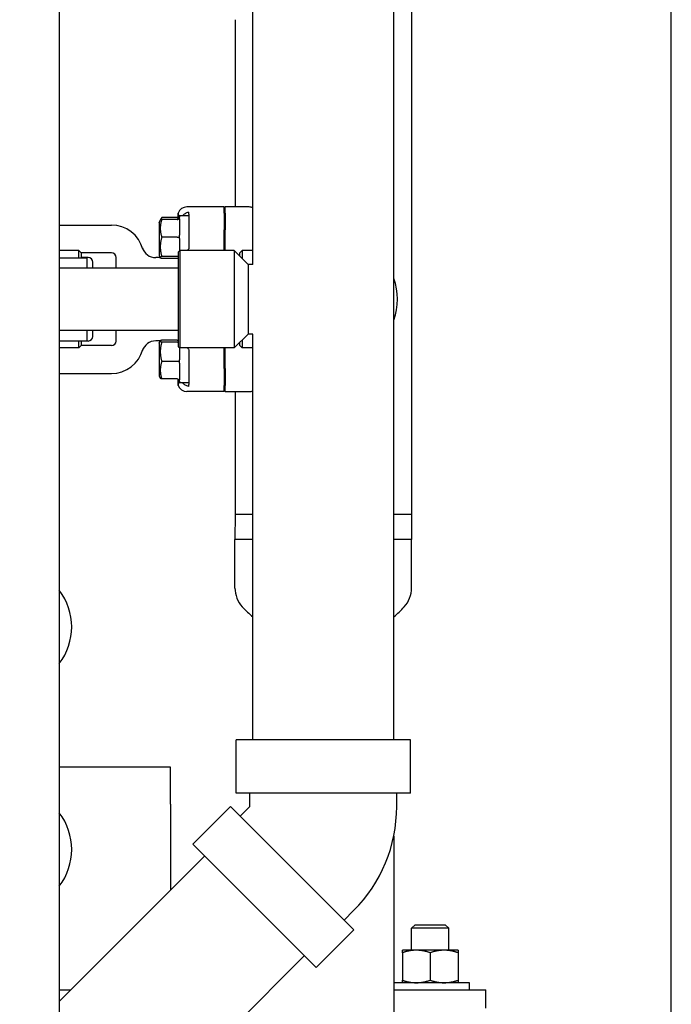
# Model space of a CAD drawing. Header units: inches. Extents: x 24 to 1128, y -69 to 748.
# Tile 329 of 656: x 487.5 to 496.28, y 648.85 to 662.12. Entities that reach past the tile are written whole.
import ezdxf

# ---------------------------------------------------------------- set-up
doc = ezdxf.new("R2010")
doc.units = ezdxf.units.IN
doc.header["$LTSCALE"] = 32
doc.header["$MEASUREMENT"] = 0
doc.layers.add('Dimension (ANSI)', color=7, linetype='Continuous', lineweight=25)
doc.layers.add('Visible (ANSI)', color=7, linetype='Continuous', lineweight=30)
doc.styles.add('Note Text (ANSI)', font='tahoma.ttf')
doc.dimstyles.new('SB Fraction-16 (ANSI)', dxfattribs={"dimscale": 32, "dimtxt": 0.125, "dimasz": 0.098425, "dimexe": 0.125, "dimexo": 0.0625, "dimgap": 0.031496, "dimtad": 0, "dimtih": 1, "dimtoh": 1, "dimdec": 4, "dimrnd": 1e-08, "dimzin": 0, "dimdsep": 46, "dimlunit": 5, "dimtxsty": 'Note Text (ANSI)', "dimcen": 0.09, "dimdle": 0.393701, "dimclrd": 256, "dimclre": 256, "dimclrt": 256, "dimadec": 0, "dimazin": 3, "dimtfac": 0.96, "dimtofl": 0, "dimtmove": 0, "dimatfit": 3, "dimfxl": 1, "dimfrac": 2, "dimtolj": 1, "dimtzin": 12, "dimlwd": -1, "dimlwe": -1, "dimarcsym": 0})

# ---------------------------------------------------------------- blocks, each defined once
blk = doc.blocks.new('*D18')
at = {"layer": 'Defpoints', "color": 0, "transparency": 16777216}
for p in [(496.281, 687.669), (344.474, 549.669), (496.281, 549.669)]:
    blk.add_point(p, dxfattribs=at)
at = {"layer": 'Dimension (ANSI)', "transparency": 16777216}
for p, q in [((494.281, 687.669), (340.474, 687.669)), ((344.474, 684.519), (344.474, 621.768)), ((344.474, 552.818), (344.474, 615.569)), ((494.281, 549.669), (340.474, 549.669))]:
    blk.add_line(p, q, dxfattribs=at)
for points in [[(343.949, 684.519), (344.999, 684.519), (344.474, 687.669)], [(343.949, 552.818), (344.999, 552.818), (344.474, 549.669)]]:
    blk.add_solid(points, dxfattribs=at)
at = {"layer": 'Dimension (ANSI)', "transparency": 16777216, "insert": (340.372, 620.76), "char_height": 4, "attachment_point": 1, "style": 'Note Text (ANSI)'}
blk.add_mtext('\\A1;138', dxfattribs=at)

msp = doc.modelspace()

# ---------------------------------------------------------------- linework, layer by layer
at = {"layer": 'Visible (ANSI)'}
for p, q in [((496.28063, 549.66853), (496.28063, 687.66853)), ((488.03159, 676.59815), (488.03159, 640.98303)), ((490.63909, 658.81654), (490.63909, 676.06625)), ((492.53909, 652.41029), (492.53909, 676.06647)), ((492.77659, 676.05879), (492.77659, 655.45061)), ((490.40159, 662.11529), (490.40159, 659.59154)), ((490.25159, 659.59154), (489.75112, 659.59154)), ((490.26722, 659.59154), (490.25159, 659.57586)), ((490.25159, 659.50976), (490.25159, 659.59154)), ((490.26722, 659.50976), (490.26722, 659.59154)), ((490.59069, 659.59154), (490.26722, 659.59154)), ((489.63423, 659.42533), (489.63423, 659.51007)), ((489.65159, 659.47279), (489.65159, 659.45234)), ((489.77659, 659.47279), (489.65159, 659.47279)), ((489.77659, 659.49588), (489.77659, 659.52307)), ((489.77659, 659.49588), (489.77659, 659.44181)), ((490.25159, 659.50976), (490.25159, 659.2825)), ((490.26722, 659.50976), (490.26722, 659.2825)), ((488.03159, 659.34779), (488.73409, 659.34779)), ((489.37659, 659.37904), (489.39269, 659.41125)), ((489.37659, 659.37904), (489.37659, 658.94154)), ((489.39269, 659.41125), (489.40514, 659.43614)), ((489.62034, 659.44787), (489.41155, 659.44787)), ((489.62034, 659.42192), (489.41155, 659.42192)), ((489.65159, 659.43319), (489.65159, 659.21003)), ((489.77659, 659.42637), (489.77659, 659.28035)), ((490.25159, 659.00404), (490.25159, 659.2825)), ((490.26722, 659.00404), (490.26722, 659.2825)), ((489.62034, 659.18545), (489.41155, 659.18545)), ((489.65159, 659.16488), (489.65159, 659.00092)), ((488.29284, 659.00404), (488.03159, 659.00404)), ((488.29284, 658.90779), (488.29284, 659.00404)), ((488.32409, 658.97279), (488.29284, 659.00404)), ((488.32409, 658.97279), (488.32409, 658.90779)), ((488.73409, 658.97279), (488.32409, 658.97279)), ((489.37659, 658.94154), (489.39269, 658.90934)), ((489.63909, 658.98842), (489.65472, 659.00404)), ((489.63909, 657.70717), (489.63909, 658.98842)), ((490.38909, 659.00404), (489.65472, 659.00404)), ((489.65472, 659.00404), (489.65472, 657.69154)), ((490.38909, 659.00404), (490.38909, 657.69154)), ((490.57659, 658.81654), (490.38909, 659.00404)), ((490.46409, 658.97279), (490.49534, 659.00404)), ((490.46409, 658.92904), (490.46409, 658.97279)), ((490.49534, 659.00404), (490.49534, 658.89779)), ((490.63909, 659.00404), (490.49534, 659.00404)), ((488.03159, 658.90779), (488.40659, 658.90779)), ((488.42027, 658.91029), (488.32409, 658.91029)), ((488.40659, 658.76779), (488.40659, 658.90779)), ((488.48277, 658.76779), (488.48277, 658.84779)), ((488.79659, 658.76779), (488.79659, 658.91029)), ((489.38423, 658.90861), (489.33083, 658.90861)), ((489.39269, 658.90934), (489.39298, 658.90877)), ((489.62034, 658.92382), (489.41155, 658.92382)), ((489.62034, 658.89866), (489.41155, 658.89866)), ((490.57659, 658.81654), (490.57659, 657.87904)), ((490.63909, 658.81654), (490.57659, 658.81654)), ((489.63909, 658.76779), (488.03159, 658.76779)), ((489.63909, 657.92779), (488.03159, 657.92779)), ((488.40659, 657.78779), (488.40659, 657.92779)), ((488.48277, 657.84779), (488.48277, 657.92779)), ((488.79659, 657.78529), (488.79659, 657.92779)), ((490.57659, 657.87904), (490.38909, 657.69154)), ((490.63909, 657.87904), (490.57659, 657.87904)), ((490.63909, 652.41029), (490.63909, 657.87904)), ((488.03159, 657.78779), (488.40659, 657.78779)), ((488.29284, 657.69154), (488.29284, 657.78779)), ((488.32409, 657.78779), (488.32409, 657.72279)), ((488.42027, 657.78529), (488.32409, 657.78529)), ((489.38423, 657.78697), (489.33083, 657.78697)), ((489.37659, 657.75404), (489.39269, 657.78625)), ((489.37659, 657.75404), (489.37659, 657.31654)), ((489.62034, 657.79692), (489.41155, 657.79692)), ((489.62034, 657.77176), (489.41155, 657.77176)), ((490.46409, 657.72279), (490.46409, 657.76654)), ((490.49534, 657.79779), (490.49534, 657.69154)), ((488.29284, 657.69154), (488.03159, 657.69154)), ((488.32409, 657.72279), (488.29284, 657.69154)), ((488.73409, 657.72279), (488.32409, 657.72279)), ((489.63909, 657.70717), (489.65472, 657.69154)), ((489.65159, 657.69467), (489.65159, 657.5307)), ((490.38909, 657.69154), (489.65472, 657.69154)), ((490.25159, 657.41308), (490.25159, 657.69154)), ((490.26722, 657.41308), (490.26722, 657.69154)), ((490.46409, 657.72279), (490.49534, 657.69154)), ((490.63909, 657.69154), (490.49534, 657.69154)), ((489.62034, 657.51013), (489.41155, 657.51013)), ((489.65159, 657.48555), (489.65159, 657.26239)), ((488.03159, 657.34779), (488.73409, 657.34779)), ((489.77659, 657.41524), (489.77659, 657.26921)), ((490.25159, 657.41308), (490.25159, 657.18582)), ((490.26722, 657.41308), (490.26722, 657.18582)), ((489.37659, 657.31654), (489.39269, 657.28434)), ((489.62034, 657.27366), (489.41155, 657.27366)), ((489.63423, 657.18551), (489.63423, 657.27025)), ((489.65159, 657.24324), (489.65159, 657.22279)), ((489.77659, 657.22279), (489.65159, 657.22279)), ((489.77659, 657.25377), (489.77659, 657.1997)), ((490.25159, 657.10404), (489.75112, 657.10404)), ((489.77659, 657.17251), (489.77659, 657.1997)), ((490.25159, 657.10404), (490.25159, 657.18582)), ((490.26722, 657.10404), (490.25159, 657.11973)), ((490.26722, 657.10404), (490.26722, 657.18582)), ((490.26722, 657.10404), (490.59069, 657.10404)), ((490.40159, 657.10404), (490.40159, 655.45061)), ((490.40159, 655.45061), (490.39909, 655.1123)), ((490.40159, 655.45061), (490.63909, 655.45061)), ((490.40159, 655.45061), (490.63909, 655.45061)), ((492.53909, 655.45061), (492.77659, 655.45061)), ((492.53909, 655.45061), (492.77659, 655.45061)), ((492.77659, 655.45061), (492.77909, 655.1123)), ((490.63909, 655.1123), (490.39909, 655.1123)), ((490.39909, 654.45656), (490.39909, 655.1123)), ((490.63909, 655.1123), (490.39909, 655.1123)), ((492.77909, 655.1123), (492.53909, 655.1123)), ((492.77909, 655.1123), (492.53909, 655.1123)), ((492.77909, 654.45656), (492.77909, 655.1123)), ((492.76459, 652.41029), (490.41359, 652.41029)), ((490.41359, 651.69229), (490.41359, 652.41029)), ((492.76459, 651.69229), (492.76459, 652.41029)), ((489.53063, 652.04353), (488.03159, 652.04353)), ((489.53063, 651.54353), (489.53063, 652.04353)), ((492.76459, 651.69229), (490.41359, 651.69229)), ((490.59909, 651.51036), (490.59909, 651.69229)), ((492.57909, 651.51036), (492.57909, 651.69229)), ((489.53063, 651.54353), (489.53063, 650.38533)), ((490.33928, 651.51289), (489.83158, 651.00518)), ((490.33928, 651.51289), (492.00169, 649.85048)), ((490.59909, 651.51036), (490.47045, 651.38172)), ((492.53909, 651.11438), (492.53909, 643.14073)), ((489.83158, 651.00518), (491.49399, 649.34278)), ((488.03159, 648.88629), (489.99103, 650.84573)), ((491.99916, 650.11029), (491.87052, 649.98165)), ((492.82782, 649.91853), (492.78063, 649.87276)), ((492.82782, 649.91853), (493.23344, 649.91853)), ((493.23344, 649.91853), (493.28063, 649.87276)), ((492.00169, 649.85048), (491.49399, 649.34278)), ((493.28063, 649.87276), (492.78063, 649.87276)), ((492.78063, 649.57533), (492.78063, 649.87276)), ((493.28063, 649.57533), (493.28063, 649.87276)), ((492.84313, 649.57533), (492.65563, 649.57533)), ((492.65563, 649.54184), (492.65563, 649.17082)), ((493.21813, 649.57533), (492.84313, 649.57533)), ((493.03063, 649.54184), (493.03063, 649.17082)), ((493.40563, 649.57533), (493.21813, 649.57533)), ((493.40563, 649.54184), (493.40563, 649.17082)), ((488.03159, 646.19929), (491.33453, 649.50223)), ((493.56188, 649.13733), (492.53909, 649.13733)), ((493.56188, 649.04353), (493.56188, 649.13733)), ((488.03159, 649.04353), (488.18883, 649.04353)), ((492.53909, 649.04353), (493.78063, 649.04353)), ((493.78063, 648.79353), (493.78063, 649.04353))]:
    msp.add_line(p, q, dxfattribs=at)
for centre, radius, start, end in [((488.73409, 658.91029), 0.4375, 15.01817, 90), ((488.73409, 658.91029), 0.0625, 0, 90), ((489.33083, 659.09611), 0.1875, 197.296617, 270), ((488.42027, 658.84779), 0.0625, 0, 90), ((489.38423, 659.15861), 0.25, 270, 272.01441), ((491.77659, 658.34779), 0.8125, 339.794776, 20.205224), ((488.42027, 657.84779), 0.0625, 270, 0), ((488.73409, 657.78529), 0.0625, 270, 0), ((489.33083, 657.59947), 0.1875, 90, 162.703383), ((489.38423, 657.53697), 0.25, 87.98559, 90), ((488.73409, 657.78529), 0.4375, 270, 344.98183), ((487.38659, 653.93279), 0.8125, 322.546318, 37.453682), ((490.77409, 654.45656), 0.375, 180, 222.481033), ((492.40409, 654.45656), 0.375, 317.518967, 0), ((491.58909, 655.20287), 1.48008, 222.481033, 230.069662), ((491.58909, 655.20287), 1.48008, 309.930338, 317.518967), ((490.59909, 651.51036), 1.98, 315, 0), ((487.38659, 650.93279), 0.8125, 322.546318, 37.453682)]:
    msp.add_arc(centre, radius, start, end, dxfattribs=at)
for centre, major_axis, ratio, start_param, end_param in [((489.75207, 659.46606), (-0.08906, 0.08906), 0.99243251, 5.50158524, 6.71403506), ((490.59078, 659.46606), (-0.01094, 0.125), 0.99616574, 5.79875333, 6.19625176), ((489.62034, 659.48381), (0, 0.03595), 0.86933348, 3.14159265, 3.60217473), ((489.62034, 659.45462), (0, -0.0327), 0.95555331, 0, 1.22414955), ((489.62034, 659.1886), (0.03125, 0), 0.10063878, 4.71238898, 5.93653853), ((489.62034, 658.89426), (0.03125, 0), 0.94587531, 0.92729521, 1.57079633), ((489.62034, 658.86596), (0, 0.0327), 0.95555331, 5.63968419, 6.28318531), ((489.62034, 657.82962), (0, -0.0327), 0.95555331, 0, 0.64350112), ((489.62034, 657.80132), (0.03125, 0), 0.94587531, 4.71238898, 5.3558901), ((489.62034, 657.50699), (0.03125, 0), 0.10063878, 0.34664678, 1.57079633), ((489.62034, 657.24096), (0, 0.0327), 0.95555331, 5.05903576, 6.28318531), ((489.75207, 657.22952), (-0.08906, -0.08906), 0.99243251, 5.85233555, 7.06478537), ((490.59078, 657.22952), (-0.01094, -0.125), 0.99616574, 0.08693355, 0.48443198)]:
    msp.add_ellipse(centre, major_axis=major_axis, ratio=ratio, start_param=start_param, end_param=end_param, dxfattribs=at)
for points in [[(489.63423, 659.51007), (489.63423, 659.49043), (489.63706, 659.47031), (489.64184, 659.45177)], [(489.64973, 659.44351), (489.65111, 659.44673), (489.65159, 659.44977), (489.65159, 659.45234)], [(489.65159, 659.43319), (489.65159, 659.43671), (489.65111, 659.44029), (489.64973, 659.44351)], [(489.77659, 659.44181), (489.77636, 659.43684), (489.77636, 659.43168), (489.77659, 659.42637)], [(489.64973, 659.18753), (489.65111, 659.19512), (489.65159, 659.20289), (489.65159, 659.21003)], [(489.65159, 659.16488), (489.65159, 659.17211), (489.65111, 659.17993), (489.64973, 659.18753)], [(489.64973, 657.50805), (489.65111, 657.51565), (489.65159, 657.52347), (489.65159, 657.5307)], [(489.65159, 657.48555), (489.65159, 657.49269), (489.65111, 657.50046), (489.64973, 657.50805)], [(489.64184, 657.24382), (489.63706, 657.22528), (489.63423, 657.20516), (489.63423, 657.18551)], [(489.64973, 657.25207), (489.65111, 657.2553), (489.65159, 657.25887), (489.65159, 657.26239)], [(489.65159, 657.24324), (489.65159, 657.24581), (489.65111, 657.24885), (489.64973, 657.25207)], [(489.77659, 657.26921), (489.77636, 657.2639), (489.77636, 657.25874), (489.77659, 657.25377)]]:
    msp.add_open_spline(points, degree=3, dxfattribs=at)
for points, knots in [([(489.69419, 659.47279), (489.70415, 659.48632), (489.71693, 659.49721), (489.74291, 659.51266), (489.75914, 659.51928), (489.77659, 659.52307)], [0.723886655, 0.723886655, 0.723886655, 0.723886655, 0.911661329, 0.911661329, 1.08359589, 1.08359589, 1.08359589, 1.08359589]), ([(489.77659, 659.02919), (489.77262, 659.0235), (489.76894, 659.01784), (489.76388, 659.00969), (489.76219, 659.00688), (489.76052, 659.00404)], [1.3958264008, 1.3958264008, 1.3958264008, 1.3958264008, 1.4471762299, 1.4471762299, 1.473606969, 1.473606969, 1.473606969, 1.473606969]), ([(489.76052, 657.69154), (489.76216, 657.68875), (489.76382, 657.686), (489.76886, 657.67785), (489.77258, 657.67214), (489.77659, 657.66639)], [0.8777503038, 0.8777503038, 0.8777503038, 0.8777503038, 0.9036600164, 0.9036600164, 0.955506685, 0.955506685, 0.955506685, 0.955506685]), ([(489.77659, 657.17251), (489.75859, 657.17642), (489.74186, 657.18335), (489.71613, 657.19907), (489.70384, 657.20968), (489.69419, 657.22279)], [1.273393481, 1.273393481, 1.273393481, 1.273393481, 1.451341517, 1.451341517, 1.633134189, 1.633134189, 1.633134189, 1.633134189])]:
    msp.add_open_spline(points, degree=3, knots=knots, dxfattribs=at)
for points, weights in [([(489.41155, 659.42192), (489.37547, 659.30368), (489.41155, 659.18545)], [1.04422863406, 1.20577136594, 1.04422863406]), ([(489.39269, 659.41125), (489.39518, 659.41621), (489.41155, 659.42192)], [1.12285543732, 1.11183872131, 1.04422863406]), ([(489.41155, 659.44787), (489.40136, 659.43063), (489.39663, 659.41518)], [1.04422863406, 1.08531429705, 1.10550107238]), ([(489.77659, 659.28035), (489.77659, 659.15404), (489.77659, 659.02919)], [0.999993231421, 0.999912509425, 0.999914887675]), ([(489.41155, 659.18545), (489.37547, 659.05464), (489.41155, 658.92382)], [1.04422863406, 1.20577136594, 1.04422863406]), ([(489.41155, 658.92382), (489.37547, 658.91124), (489.41155, 658.89866)], [1.04422863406, 1.20577136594, 1.04422863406]), ([(489.41155, 657.79692), (489.37547, 657.78434), (489.41155, 657.77176)], [1.04422863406, 1.20577136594, 1.04422863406]), ([(489.41155, 657.77176), (489.37547, 657.64095), (489.41155, 657.51013)], [1.04422863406, 1.20577136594, 1.04422863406]), ([(489.77659, 657.66639), (489.77659, 657.54154), (489.77659, 657.41524)], [0.999914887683, 0.999912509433, 0.999993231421]), ([(489.41155, 657.51013), (489.37547, 657.3919), (489.41155, 657.27366)], [1.04422863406, 1.20577136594, 1.04422863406]), ([(489.41155, 657.27366), (489.39518, 657.27937), (489.39269, 657.28434)], [1.04422863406, 1.11183872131, 1.12285543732]), ([(492.65563, 649.54184), (492.65563, 649.57533), (492.65563, 649.57533)], [1, 1.0379548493, 1]), ([(492.84313, 649.57533), (492.75611, 649.57533), (492.65563, 649.54184)], [1, 1.0379548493, 1]), ([(493.03063, 649.54184), (492.93015, 649.57533), (492.84313, 649.57533)], [1, 1.0379548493, 1]), ([(493.21813, 649.57533), (493.13111, 649.57533), (493.03063, 649.54184)], [1, 1.0379548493, 1]), ([(493.40563, 649.54184), (493.30515, 649.57533), (493.21813, 649.57533)], [1, 1.0379548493, 1]), ([(493.40563, 649.57533), (493.40563, 649.57533), (493.40563, 649.54184)], [1, 1.0379548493, 1]), ([(492.65563, 649.17082), (492.75611, 649.13733), (492.84313, 649.13733)], [1, 1.0379548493, 1]), ([(492.65563, 649.13733), (492.65563, 649.13733), (492.65563, 649.17082)], [1, 1.0379548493, 1]), ([(492.84313, 649.13733), (492.93015, 649.13733), (493.03063, 649.17082)], [1, 1.0379548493, 1]), ([(493.03063, 649.17082), (493.13111, 649.13733), (493.21813, 649.13733)], [1, 1.0379548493, 1]), ([(493.21813, 649.13733), (493.30515, 649.13733), (493.40563, 649.17082)], [1, 1.0379548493, 1]), ([(493.40563, 649.17082), (493.40563, 649.13733), (493.40563, 649.13733)], [1, 1.0379548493, 1])]:
    msp.add_rational_spline(points, weights, degree=2, dxfattribs=at)

# ---------------------------------------------------------------- dimensions: what is measured, and where the dimension line sits
at = {"layer": 'Dimension (ANSI)'}
dim = msp.add_linear_dim(base=(344.47435, 549.66853), p1=(496.28063, 687.66853), p2=(496.28063, 549.66853), angle=90, dimstyle='SB Fraction-16 (ANSI)', override={"dimgap": 0.031496, "dimdec": 4, "dimtol": 0, "dimlim": 0, "dimtp": 0, "dimtm": 0, "dimtdec": 2, "dimatfit": 1}, dxfattribs=at)
dim.commit()
dim.dimension.update_dxf_attribs({"geometry": '*D18', "text_midpoint": (344.47435, 618.66853), "dimtype": 160})

doc.saveas('drawing.dxf')
